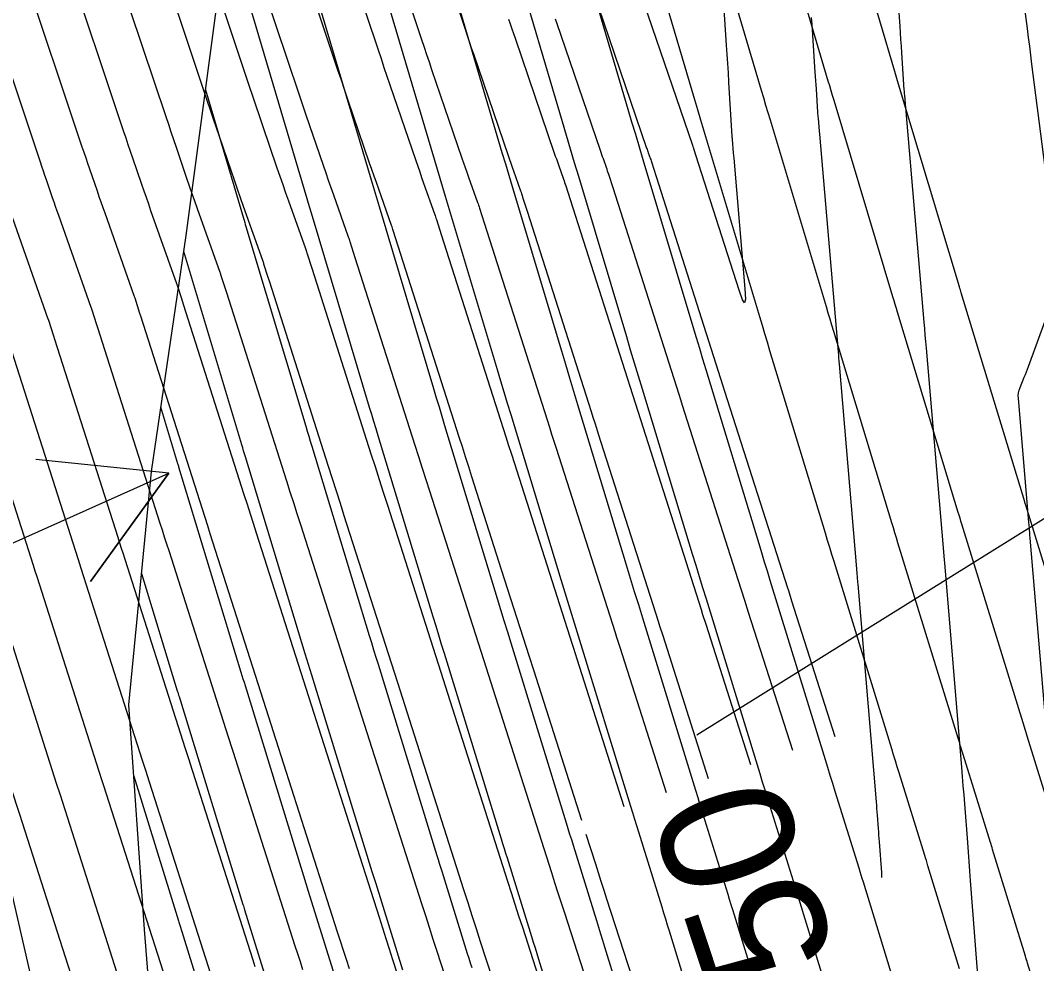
# Model space of a CAD drawing. Extents: x 954385 to 988206, y 1868364 to 1924553.
# Drawn here: x 957776.74 to 957822.39, y 1919608.65 to 1919651.02 of the extents above; entities that cross this region are included whole.
import ezdxf

# ---------------------------------------------------------------- set-up
doc = ezdxf.new("R2010")
doc.units = 0
for name, color, linetype in [('13', 7, 'Continuous'), ('16', 7, 'Continuous'), ('22', 7, 'Continuous'), ('24', 7, 'Continuous'), ('26', 7, 'Continuous')]:
    doc.layers.add(name, color=color, linetype=linetype)

msp = doc.modelspace()

# ---------------------------------------------------------------- linework, layer by layer
at = {"layer": '13'}
for points in [[(957793.991, 1919658.771), (957796.717, 1919650.618), (957796.809, 1919650.342), (957796.902, 1919650.066), (957796.995, 1919649.791), (957797.089, 1919649.516), (957798.652, 1919644.945), (957798.711, 1919644.773), (957798.771, 1919644.601), (957798.831, 1919644.429), (957798.891, 1919644.257), (957799.206, 1919643.368), (957799.231, 1919643.297), (957799.255, 1919643.227), (957799.279, 1919643.155), (957799.302, 1919643.084), (957799.506, 1919642.445), (957802.377, 1919633.455), (957802.458, 1919633.202), (957802.539, 1919632.95), (957802.619, 1919632.697), (957802.7, 1919632.444), (957805.385, 1919624.041), (957805.453, 1919623.828), (957805.594, 1919623.388), (957807.643, 1919616.975)], [(957792.08, 1919658.181), (957794.763, 1919650.156), (957794.875, 1919649.821), (957794.988, 1919649.486), (957795.101, 1919649.152), (957795.216, 1919648.817), (957796.578, 1919644.832), (957796.651, 1919644.62), (957796.725, 1919644.408), (957796.799, 1919644.196), (957796.873, 1919643.984), (957797.277, 1919642.846), (957797.3, 1919642.78), (957797.322, 1919642.714), (957797.344, 1919642.648), (957797.365, 1919642.581), (957797.576, 1919641.923), (957800.403, 1919633.072), (957800.504, 1919632.754), (957800.606, 1919632.437), (957800.707, 1919632.119), (957800.808, 1919631.802), (957803.454, 1919623.522), (957803.518, 1919623.322), (957803.663, 1919622.868), (957805.747, 1919616.347)], [(957790.169, 1919657.591), (957792.809, 1919649.695), (957792.941, 1919649.301), (957793.074, 1919648.906), (957793.208, 1919648.512), (957793.342, 1919648.118), (957794.504, 1919644.72), (957794.591, 1919644.467), (957794.678, 1919644.215), (957794.766, 1919643.963), (957794.855, 1919643.711), (957795.347, 1919642.323), (957795.368, 1919642.262), (957795.389, 1919642.201), (957795.409, 1919642.14), (957795.429, 1919642.079), (957795.646, 1919641.4), (957798.428, 1919632.689), (957798.55, 1919632.307), (957798.672, 1919631.924), (957798.795, 1919631.542), (957798.917, 1919631.159), (957801.523, 1919623.002), (957801.582, 1919622.817), (957801.732, 1919622.349), (957803.851, 1919615.718)], [(957801.955, 1919615.09), (957799.801, 1919621.829), (957799.606, 1919622.44), (957798.357, 1919626.347), (957797.025, 1919630.517), (957796.882, 1919630.964), (957796.739, 1919631.412), (957796.596, 1919631.859), (957796.454, 1919632.306), (957793.716, 1919640.878), (957793.493, 1919641.576), (957793.475, 1919641.632), (957793.456, 1919641.689), (957793.437, 1919641.745), (957793.417, 1919641.801), (957792.837, 1919643.438), (957792.734, 1919643.73), (957792.632, 1919644.022), (957792.531, 1919644.314), (957792.43, 1919644.607), (957791.469, 1919647.42), (957791.314, 1919647.873), (957791.16, 1919648.326), (957791.007, 1919648.78), (957790.855, 1919649.234), (957788.258, 1919657.001)], [(957802.49, 1919606.925), (957801.196, 1919610.915), (957801.049, 1919611.37), (957800.903, 1919611.824), (957800.756, 1919612.279), (957800.611, 1919612.734), (957797.87, 1919621.31), (957797.674, 1919621.924), (957795.133, 1919629.875), (957794.97, 1919630.387), (957794.806, 1919630.899), (957794.642, 1919631.411), (957794.479, 1919631.923), (957791.786, 1919640.355), (957791.556, 1919641.073), (957791.54, 1919641.125), (957791.523, 1919641.176), (957791.505, 1919641.227), (957791.487, 1919641.278), (957790.819, 1919643.166), (957790.702, 1919643.497), (957790.586, 1919643.829), (957790.471, 1919644.162), (957790.357, 1919644.494), (957789.58, 1919646.767), (957789.413, 1919647.256), (957789.246, 1919647.747), (957789.081, 1919648.237), (957788.917, 1919648.728), (957786.348, 1919656.411)], [(957800.365, 1919607.002), (957799.304, 1919610.275), (957799.137, 1919610.793), (957798.97, 1919611.312), (957798.803, 1919611.83), (957798.637, 1919612.349), (957795.939, 1919620.79), (957795.742, 1919621.408), (957793.242, 1919629.232), (957793.057, 1919629.809), (957792.873, 1919630.386), (957792.689, 1919630.963), (957792.504, 1919631.541), (957789.856, 1919639.832), (957789.62, 1919640.57), (957789.605, 1919640.617), (957789.59, 1919640.663), (957789.574, 1919640.71), (957789.558, 1919640.756), (957788.801, 1919642.893), (957788.67, 1919643.264), (957788.54, 1919643.636), (957788.411, 1919644.009), (957788.283, 1919644.381), (957787.632, 1919646.283), (957787.482, 1919646.725), (957787.332, 1919647.166), (957787.183, 1919647.608), (957787.035, 1919648.051), (957784.437, 1919655.822)], [(957798.241, 1919607.079), (957797.413, 1919609.635), (957797.224, 1919610.217), (957797.036, 1919610.799), (957796.849, 1919611.382), (957796.663, 1919611.964), (957794.008, 1919620.271), (957793.809, 1919620.891), (957791.292, 1919628.773), (957791.116, 1919629.323), (957790.94, 1919629.874), (957790.764, 1919630.424), (957790.588, 1919630.975), (957787.926, 1919639.31), (957787.861, 1919639.513), (957787.684, 1919640.068), (957787.67, 1919640.109), (957787.657, 1919640.151), (957787.642, 1919640.192), (957787.628, 1919640.233), (957786.769, 1919642.66), (957786.631, 1919643.051), (957786.494, 1919643.443), (957786.358, 1919643.836), (957786.223, 1919644.228), (957785.685, 1919645.8), (957785.551, 1919646.193), (957785.418, 1919646.586), (957785.285, 1919646.98), (957785.153, 1919647.374), (957782.526, 1919655.232)], [(957815.893, 1919655.563), (957816.24, 1919650.756), (957816.262, 1919650.459), (957816.282, 1919650.162), (957816.303, 1919649.864), (957816.323, 1919649.567), (957816.433, 1919647.903), (957816.437, 1919647.844), (957816.442, 1919647.784), (957816.446, 1919647.725), (957816.451, 1919647.665), (957816.502, 1919647.077), (957816.512, 1919646.961), (957816.515, 1919646.923), (957817.327, 1919637.47), (957817.352, 1919637.177), (957817.377, 1919636.885), (957817.402, 1919636.592), (957817.427, 1919636.3), (957818.189, 1919627.325), (957818.235, 1919626.778), (957818.246, 1919626.652), (957819.017, 1919617.459), (957819.051, 1919617.053), (957819.084, 1919616.646), (957819.116, 1919616.24), (957819.148, 1919615.833), (957819.281, 1919614.092), (957819.314, 1919613.666), (957819.346, 1919613.24), (957819.379, 1919612.814), (957819.411, 1919612.389), (957819.808, 1919607.169)], [(957780.615, 1919654.642), (957783.272, 1919646.697), (957783.387, 1919646.351), (957783.504, 1919646.006), (957783.621, 1919645.661), (957783.738, 1919645.317), (957784.209, 1919643.939), (957784.328, 1919643.594), (957784.447, 1919643.25), (957784.567, 1919642.907), (957784.688, 1919642.563), (957785.698, 1919639.711), (957785.711, 1919639.675), (957785.723, 1919639.638), (957785.736, 1919639.602), (957785.747, 1919639.565), (957785.978, 1919638.843), (957787.51, 1919634.046), (957788.693, 1919630.341), (957788.85, 1919629.851), (957789.007, 1919629.361), (957789.163, 1919628.871), (957789.32, 1919628.381), (957791.868, 1919620.405), (957792.065, 1919619.787), (957794.762, 1919611.351), (957794.932, 1919610.819), (957795.103, 1919610.286), (957795.275, 1919609.754), (957795.447, 1919609.222), (957796.137, 1919607.095)], [(957794.088, 1919606.938), (957793.475, 1919608.828), (957793.322, 1919609.301), (957793.17, 1919609.774), (957793.018, 1919610.247), (957792.866, 1919610.72), (957790.146, 1919619.232), (957789.937, 1919619.885), (957787.348, 1919627.989), (957787.211, 1919628.419), (957787.073, 1919628.848), (957786.936, 1919629.278), (957786.799, 1919629.708), (957784.066, 1919638.265), (957783.988, 1919638.507), (957783.811, 1919639.062), (957783.801, 1919639.094), (957783.79, 1919639.125), (957783.78, 1919639.157), (957783.769, 1919639.189), (957782.608, 1919642.467), (957782.504, 1919642.762), (957782.4, 1919643.057), (957782.298, 1919643.353), (957782.196, 1919643.649), (957781.791, 1919644.834), (957781.69, 1919645.13), (957781.59, 1919645.426), (957781.49, 1919645.723), (957781.39, 1919646.02), (957778.705, 1919654.052)], [(957776.794, 1919653.462), (957779.508, 1919645.343), (957779.592, 1919645.094), (957779.675, 1919644.846), (957779.759, 1919644.598), (957779.844, 1919644.35), (957780.183, 1919643.359), (957780.268, 1919643.112), (957780.354, 1919642.864), (957780.44, 1919642.617), (957780.527, 1919642.37), (957781.839, 1919638.666), (957781.848, 1919638.639), (957781.857, 1919638.613), (957781.866, 1919638.586), (957781.875, 1919638.559), (957782.094, 1919637.873), (957782.136, 1919637.742), (957784.904, 1919629.074), (957785.022, 1919628.705), (957785.14, 1919628.336), (957785.258, 1919627.966), (957785.376, 1919627.597), (957788.006, 1919619.366), (957788.187, 1919618.798), (957788.215, 1919618.712), (957790.971, 1919610.088), (957791.104, 1919609.675), (957791.237, 1919609.261), (957791.37, 1919608.848), (957791.504, 1919608.434)], [(957808.242, 1919653.136), (957808.451, 1919649.911), (957808.478, 1919649.493), (957808.505, 1919649.076), (957808.531, 1919648.658), (957808.556, 1919648.24), (957808.704, 1919645.805), (957808.706, 1919645.769), (957808.709, 1919645.734), (957808.711, 1919645.698), (957808.714, 1919645.662), (957808.765, 1919645.074), (957808.776, 1919644.949), (957808.787, 1919644.825), (957809.291, 1919638.954), (957809.313, 1919638.497), (957809.276, 1919638.336), (957809.181, 1919638.471), (957809.026, 1919638.901), (957807.224, 1919644.541), (957806.997, 1919645.254), (957806.993, 1919645.266), (957806.989, 1919645.278), (957806.985, 1919645.289), (957806.981, 1919645.301), (957806.96, 1919645.361), (957806.951, 1919645.384), (957806.947, 1919645.396), (957804.583, 1919652.31)], [(957774.883, 1919652.872), (957777.627, 1919644.666), (957777.694, 1919644.466), (957777.761, 1919644.266), (957777.829, 1919644.067), (957777.897, 1919643.867), (957778.169, 1919643.07), (957778.238, 1919642.87), (957778.307, 1919642.671), (957778.376, 1919642.472), (957778.447, 1919642.274), (957779.909, 1919638.144), (957779.917, 1919638.122), (957779.924, 1919638.1), (957779.931, 1919638.078), (957779.938, 1919638.056), (957780.161, 1919637.361), (957780.206, 1919637.22), (957783.01, 1919628.441), (957783.108, 1919628.132), (957783.207, 1919627.823), (957783.306, 1919627.514), (957783.404, 1919627.205), (957786.075, 1919618.846), (957786.254, 1919618.285), (957786.284, 1919618.193), (957789.076, 1919609.457), (957789.189, 1919609.103), (957789.303, 1919608.748), (957789.418, 1919608.394)], [(957802.709, 1919651.612), (957804.873, 1919645.283), (957804.891, 1919645.231), (957804.909, 1919645.179), (957804.927, 1919645.128), (957804.946, 1919645.076), (957805.019, 1919644.869), (957805.037, 1919644.817), (957805.055, 1919644.765), (957805.072, 1919644.712), (957805.089, 1919644.66), (957805.296, 1919644.013), (957808.301, 1919634.603), (957808.375, 1919634.372), (957811.198, 1919625.537), (957811.239, 1919625.408), (957811.387, 1919624.947), (957813.332, 1919618.861)], [(957783.39, 1919607.563), (957780.491, 1919616.634), (957780.419, 1919616.861), (957780.282, 1919617.287), (957777.489, 1919626.03), (957777.407, 1919626.285), (957777.326, 1919626.54), (957774.416, 1919635.652), (957774.307, 1919635.994), (957774.129, 1919636.548), (957774.125, 1919636.562), (957774.12, 1919636.576), (957772.205, 1919641.984), (957772.186, 1919642.038), (957772.167, 1919642.092), (957772.148, 1919642.146), (957772.13, 1919642.2), (957772.055, 1919642.417), (957772.037, 1919642.472), (957772.018, 1919642.526), (957772, 1919642.58), (957771.982, 1919642.635), (957769.122, 1919651.188)], [(957798.67, 1919651.079), (957798.743, 1919650.862), (957798.816, 1919650.646), (957798.889, 1919650.43), (957798.963, 1919650.214), (957800.726, 1919645.058), (957800.771, 1919644.926), (957800.817, 1919644.794), (957800.863, 1919644.662), (957800.909, 1919644.53), (957801.136, 1919643.891), (957801.162, 1919643.815), (957801.188, 1919643.739), (957801.213, 1919643.663), (957801.238, 1919643.587), (957801.436, 1919642.968), (957804.352, 1919633.838), (957804.472, 1919633.462), (957804.592, 1919633.087), (957807.316, 1919624.561), (957807.388, 1919624.334), (957807.525, 1919623.907), (957809.54, 1919617.604)], [(957811.436, 1919618.232), (957809.454, 1919624.432), (957809.285, 1919624.96), (957808.989, 1919625.888), (957806.484, 1919633.729), (957806.405, 1919633.975), (957806.327, 1919634.221), (957803.362, 1919643.502), (957803.174, 1919644.09), (957803.148, 1919644.171), (957803.121, 1919644.252), (957803.094, 1919644.333), (957803.066, 1919644.413), (957802.928, 1919644.803), (957802.895, 1919644.895), (957802.863, 1919644.987), (957802.831, 1919645.079), (957802.8, 1919645.171), (957800.836, 1919650.913), (957800.783, 1919651.07)], [(957815.441, 1919612.521), (957815.445, 1919612.536), (957815.437, 1919612.748), (957815.332, 1919614.131), (957815.321, 1919614.28), (957815.31, 1919614.429), (957815.299, 1919614.578), (957815.287, 1919614.727), (957815.242, 1919615.323), (957815.23, 1919615.472), (957815.219, 1919615.621), (957815.206, 1919615.77), (957815.194, 1919615.919), (957814.373, 1919625.7), (957814.366, 1919625.783), (957814.331, 1919626.199), (957814.319, 1919626.345), (957814.315, 1919626.393), (957813.535, 1919635.581), (957813.523, 1919635.72), (957813.511, 1919635.859), (957813.499, 1919635.999), (957813.487, 1919636.138), (957812.648, 1919645.913), (957812.637, 1919646.036), (957812.586, 1919646.624), (957812.581, 1919646.692), (957812.575, 1919646.759), (957812.57, 1919646.826), (957812.566, 1919646.894), (957812.5, 1919647.922), (957812.488, 1919648.116), (957812.475, 1919648.31), (957812.462, 1919648.504), (957812.449, 1919648.698), (957812.305, 1919650.83), (957812.284, 1919651.144)], [(957769.111, 1919644.918), (957770.1, 1919641.957), (957770.108, 1919641.934), (957770.12, 1919641.899), (957770.124, 1919641.887), (957772.19, 1919636.054), (957772.193, 1919636.045), (957772.448, 1919635.248), (957775.431, 1919625.906), (957775.517, 1919625.638), (957778.353, 1919616.763), (957778.522, 1919616.235), (957778.838, 1919615.243), (957781.495, 1919606.931)], [(957776.366, 1919642.177), (957777.979, 1919637.621), (957777.985, 1919637.604), (957777.991, 1919637.588), (957777.997, 1919637.571), (957778.002, 1919637.554), (957778.227, 1919636.848), (957778.276, 1919636.697), (957781.115, 1919627.807), (957781.195, 1919627.559), (957781.274, 1919627.31), (957781.353, 1919627.062), (957781.433, 1919626.814), (957784.149, 1919618.311), (957784.321, 1919617.773), (957784.353, 1919617.673), (957787.181, 1919608.826), (957787.275, 1919608.531)], [(957822.874, 1919618.6), (957822.105, 1919627.767), (957822.092, 1919627.918), (957822.065, 1919628.233), (957822.056, 1919628.347), (957822.046, 1919628.46), (957821.572, 1919634.045), (957821.568, 1919634.171), (957821.58, 1919634.293), (957821.606, 1919634.414), (957821.647, 1919634.532), (957821.839, 1919635), (957821.886, 1919635.118), (957821.933, 1919635.236), (957821.978, 1919635.354), (957822.023, 1919635.472), (957822.775, 1919637.517)], [(957776.346, 1919636.175), (957779.221, 1919627.173), (957779.341, 1919626.798), (957779.461, 1919626.422), (957782.217, 1919617.795), (957782.388, 1919617.26), (957782.422, 1919617.154), (957785.286, 1919608.194)], [(957773.015, 1919626.906), (957773.545, 1919625.246), (957776.423, 1919616.241), (957776.6, 1919615.687), (957776.701, 1919615.369), (957779.6, 1919606.3)], [(957806.427, 1919601.576), (957805.818, 1919603.202), (957805.766, 1919603.339), (957805.715, 1919603.474), (957805.706, 1919603.5), (957805.696, 1919603.527), (957805.687, 1919603.553), (957805.678, 1919603.58), (957805.046, 1919605.519), (957804.938, 1919605.851), (957804.83, 1919606.183), (957804.722, 1919606.515), (957804.614, 1919606.847), (957803.088, 1919611.555), (957802.962, 1919611.946), (957802.836, 1919612.337), (957802.71, 1919612.728), (957802.585, 1919613.12), (957802.159, 1919614.45)]]:
    msp.add_lwpolyline(points, dxfattribs=at)
at = {"layer": '16'}
for points in [[(957784.448, 1919559.424), (957782.965, 1919569.34), (957782.859, 1919579.565), (957782.49, 1919589.73), (957782.588, 1919600.001), (957782.69, 1919605.487), (957782.319, 1919610.189), (957781.611, 1919620.279), (957782.629, 1919630.756), (957784.185, 1919641.354), (957785.589, 1919651.918), (957786.31, 1919662.329), (957786.69, 1919672.662), (957789.551, 1919683.553), (957791.079, 1919694.145), (957790.014, 1919704.155)], [(957824.824, 1919619.752), (957821.903, 1919629.243), (957821.892, 1919629.279), (957821.881, 1919629.316), (957821.869, 1919629.353), (957821.858, 1919629.39), (957819.007, 1919638.778), (957818.986, 1919638.844), (957818.966, 1919638.911), (957818.946, 1919638.977), (957818.926, 1919639.044), (957816.149, 1919648.31), (957816.118, 1919648.412), (957816.088, 1919648.514), (957816.058, 1919648.615), (957816.028, 1919648.717), (957813.329, 1919657.842)], [(957823.269, 1919614.676), (957821.964, 1919618.877), (957821.934, 1919618.975), (957821.904, 1919619.073), (957821.873, 1919619.17), (957821.843, 1919619.268), (957819.033, 1919628.399), (957818.993, 1919628.529), (957818.954, 1919628.659), (957818.914, 1919628.79), (957818.874, 1919628.92), (957816.143, 1919637.913), (957816.091, 1919638.083), (957816.039, 1919638.254), (957815.988, 1919638.424), (957815.937, 1919638.595), (957813.291, 1919647.421), (957813.226, 1919647.639), (957813.161, 1919647.857), (957813.096, 1919648.075), (957813.032, 1919648.293), (957810.478, 1919656.928)], [(957821.201, 1919656.377), (957821.96, 1919650.651), (957822.012, 1919650.253), (957822.064, 1919649.855), (957822.116, 1919649.456), (957822.167, 1919649.058), (957823.263, 1919640.472)], [(957824.831, 1919599.505), (957821.987, 1919608.669), (957821.962, 1919608.75), (957821.937, 1919608.831), (957821.912, 1919608.912), (957821.887, 1919608.993), (957820.414, 1919613.787), (957820.39, 1919613.864), (957820.366, 1919613.941), (957820.342, 1919614.019), (957820.318, 1919614.096), (957819.091, 1919618.048), (957819.033, 1919618.232), (957818.977, 1919618.416), (957818.92, 1919618.6), (957818.863, 1919618.784), (957816.164, 1919627.555), (957816.095, 1919627.778), (957816.027, 1919628.002), (957815.958, 1919628.226), (957815.89, 1919628.45), (957813.278, 1919637.048), (957813.195, 1919637.323), (957813.112, 1919637.597), (957813.03, 1919637.872), (957812.947, 1919638.146), (957810.434, 1919646.531), (957810.334, 1919646.866), (957810.234, 1919647.2), (957810.135, 1919647.534), (957810.036, 1919647.869), (957807.627, 1919656.014)], [(957818.933, 1919608.423), (957817.51, 1919613.053), (957817.475, 1919613.169), (957817.439, 1919613.284), (957817.403, 1919613.4), (957817.367, 1919613.516), (957816.217, 1919617.219), (957816.133, 1919617.489), (957816.049, 1919617.759), (957815.966, 1919618.029), (957815.883, 1919618.299), (957813.294, 1919626.711), (957813.197, 1919627.028), (957813.099, 1919627.346), (957813.003, 1919627.663), (957812.906, 1919627.981), (957810.414, 1919636.184), (957810.3, 1919636.562), (957810.185, 1919636.94), (957810.071, 1919637.319), (957809.958, 1919637.697), (957807.576, 1919645.642), (957807.441, 1919646.092), (957807.307, 1919646.543), (957807.173, 1919646.994), (957807.039, 1919647.445), (957804.775, 1919655.1)], [(957813.025, 1919607.283), (957811.703, 1919611.585), (957811.644, 1919611.778), (957811.584, 1919611.971), (957811.525, 1919612.163), (957811.465, 1919612.356), (957810.422, 1919615.712), (957810.309, 1919616.078), (957810.195, 1919616.445), (957810.082, 1919616.812), (957809.969, 1919617.179), (957807.555, 1919625.023), (957807.4, 1919625.527), (957807.245, 1919626.032), (957807.091, 1919626.537), (957806.938, 1919627.042), (957804.686, 1919634.454), (957804.508, 1919635.04), (957804.331, 1919635.627), (957804.155, 1919636.213), (957803.978, 1919636.8), (957801.82, 1919644.002), (957801.636, 1919644.616), (957801.453, 1919645.229), (957801.27, 1919645.843), (957801.088, 1919646.458), (957798.916, 1919653.805)], [(957815.979, 1919607.853), (957814.607, 1919612.319), (957814.559, 1919612.473), (957814.512, 1919612.628), (957814.464, 1919612.782), (957814.416, 1919612.936), (957813.343, 1919616.389), (957813.233, 1919616.746), (957813.122, 1919617.102), (957813.012, 1919617.458), (957812.902, 1919617.815), (957810.425, 1919625.867), (957810.298, 1919626.278), (957810.172, 1919626.689), (957810.047, 1919627.1), (957809.922, 1919627.511), (957807.55, 1919635.319), (957807.404, 1919635.801), (957807.258, 1919636.283), (957807.113, 1919636.766), (957806.968, 1919637.249), (957804.719, 1919644.753), (957804.549, 1919645.319), (957804.38, 1919645.886), (957804.211, 1919646.453), (957804.043, 1919647.021), (957801.912, 1919654.229)], [(957795.92, 1919653.38), (957798.223, 1919645.593), (957798.374, 1919645.082), (957798.526, 1919644.572), (957798.678, 1919644.063), (957798.83, 1919643.553), (957801.043, 1919636.172), (957801.223, 1919635.571), (957801.404, 1919634.97), (957801.586, 1919634.369), (957801.768, 1919633.768), (957803.954, 1919626.572), (957804.136, 1919625.973), (957804.318, 1919625.375), (957804.502, 1919624.777), (957804.685, 1919624.179), (957807.065, 1919616.445), (957807.167, 1919616.116), (957807.268, 1919615.788), (957807.37, 1919615.46), (957807.471, 1919615.132), (957808.514, 1919611.776), (957808.586, 1919611.545), (957808.657, 1919611.314), (957808.729, 1919611.082), (957808.8, 1919610.851), (957810.071, 1919606.712)], [(957807.118, 1919606.142), (957805.896, 1919610.117), (957805.813, 1919610.387), (957805.73, 1919610.657), (957805.646, 1919610.927), (957805.563, 1919611.196), (957804.52, 1919614.552), (957804.43, 1919614.842), (957804.341, 1919615.131), (957804.251, 1919615.421), (957804.162, 1919615.711), (957801.749, 1919623.552), (957801.57, 1919624.135), (957801.391, 1919624.718), (957801.213, 1919625.302), (957801.036, 1919625.885), (957798.784, 1919633.299), (957798.63, 1919633.806), (957798.477, 1919634.313), (957798.324, 1919634.82), (957798.172, 1919635.328), (957795.841, 1919643.104), (957795.719, 1919643.51), (957795.598, 1919643.916), (957795.478, 1919644.321), (957795.357, 1919644.727), (957792.923, 1919652.956)], [(957789.927, 1919652.532), (957792.492, 1919643.862), (957792.581, 1919643.56), (957792.671, 1919643.259), (957792.761, 1919642.957), (957792.851, 1919642.655), (957795.301, 1919634.483), (957795.425, 1919634.07), (957795.549, 1919633.656), (957795.674, 1919633.242), (957795.8, 1919632.829), (957798.161, 1919625.055), (957798.312, 1919624.558), (957798.464, 1919624.061), (957798.616, 1919623.564), (957798.769, 1919623.068), (957801.258, 1919614.977), (957801.336, 1919614.726), (957801.413, 1919614.474), (957801.491, 1919614.223), (957801.569, 1919613.972), (957802.618, 1919610.595), (957802.711, 1919610.298), (957802.803, 1919610), (957802.894, 1919609.702), (957802.986, 1919609.405), (957804.164, 1919605.572)], [(957801.21, 1919605.002), (957800.032, 1919608.834), (957799.954, 1919609.089), (957799.876, 1919609.343), (957799.797, 1919609.597), (957799.718, 1919609.852), (957798.618, 1919613.392), (957798.552, 1919613.605), (957798.486, 1919613.817), (957798.42, 1919614.03), (957798.355, 1919614.243), (957795.788, 1919622.583), (957795.662, 1919622.994), (957795.536, 1919623.404), (957795.411, 1919623.815), (957795.286, 1919624.226), (957792.816, 1919632.359), (957792.719, 1919632.679), (957792.622, 1919632.999), (957792.526, 1919633.319), (957792.43, 1919633.639), (957789.861, 1919642.206), (957789.802, 1919642.404), (957789.743, 1919642.602), (957789.685, 1919642.799), (957789.626, 1919642.997), (957786.931, 1919652.108)], [(957785.055, 1919647.899), (957786.76, 1919642.132), (957786.788, 1919642.038), (957786.816, 1919641.945), (957786.844, 1919641.851), (957786.872, 1919641.758), (957789.559, 1919632.794), (957789.626, 1919632.568), (957789.695, 1919632.342), (957789.763, 1919632.116), (957789.832, 1919631.89), (957792.411, 1919623.396), (957792.51, 1919623.072), (957792.609, 1919622.747), (957792.708, 1919622.423), (957792.808, 1919622.099), (957795.451, 1919613.509), (957795.505, 1919613.335), (957795.559, 1919613.161), (957795.613, 1919612.986), (957795.667, 1919612.812), (957796.818, 1919609.108), (957796.883, 1919608.897), (957796.948, 1919608.686), (957797.013, 1919608.475)], [(957793.917, 1919608.365), (957792.716, 1919612.232), (957792.674, 1919612.368), (957792.632, 1919612.504), (957792.59, 1919612.639), (957792.548, 1919612.775), (957789.828, 1919621.615), (957789.755, 1919621.852), (957789.682, 1919622.09), (957789.609, 1919622.328), (957789.537, 1919622.567), (957786.847, 1919631.42), (957786.807, 1919631.553), (957786.767, 1919631.685), (957786.727, 1919631.818), (957786.688, 1919631.95), (957784.081, 1919640.645)], [(957791.017, 1919607.621), (957789.765, 1919611.653), (957789.734, 1919611.75), (957789.704, 1919611.847), (957789.674, 1919611.944), (957789.644, 1919612.041), (957786.847, 1919621.13), (957786.801, 1919621.282), (957786.754, 1919621.433), (957786.708, 1919621.585), (957786.662, 1919621.737), (957783.863, 1919630.951), (957783.852, 1919630.989), (957783.84, 1919631.028), (957783.828, 1919631.067), (957783.817, 1919631.106), (957783.054, 1919633.649)], [(957782.185, 1919626.182), (957783.787, 1919620.907), (957783.807, 1919620.842), (957783.827, 1919620.777), (957783.847, 1919620.711), (957783.867, 1919620.646), (957786.741, 1919611.307), (957786.759, 1919611.249), (957786.777, 1919611.19), (957786.795, 1919611.131), (957786.813, 1919611.073), (957788.117, 1919606.878)], [(957781.836, 1919617.078), (957783.837, 1919610.573), (957783.856, 1919610.513), (957783.912, 1919610.332), (957785.216, 1919606.134)]]:
    msp.add_lwpolyline(points, dxfattribs=at)
at = {"layer": '22'}
msp.add_lwpolyline([(957791.285, 1919558.176), (957788.062, 1919567.672), (957785.812, 1919576.586), (957785.593, 1919577.363), (957782.785, 1919586.966), (957780.171, 1919596.619), (957780.087, 1919596.928), (957777.769, 1919605.69), (957775.517, 1919615.438), (957775.394, 1919615.972), (957773.33, 1919625.204), (957771.506, 1919635.066), (957771.364, 1919635.83), (957769.873, 1919641.876), (957767.628, 1919650.836), (957767.438, 1919651.587), (957764.993, 1919661.295), (957763.81, 1919668.958), (957763.608, 1919670.154), (957761.787, 1919680.068), (957760.394, 1919687.671), (957759.961, 1919689.98), (957759.292, 1919700.261)], dxfattribs=at)
at = {"layer": '24'}
msp.add_lwpolyline([(957791.285, 1919558.176), (957788.062, 1919567.672), (957785.812, 1919576.586), (957785.593, 1919577.363), (957782.785, 1919586.966), (957780.171, 1919596.619), (957780.087, 1919596.928), (957777.769, 1919605.69), (957775.517, 1919615.438), (957775.394, 1919615.972), (957773.33, 1919625.204), (957771.506, 1919635.066), (957771.364, 1919635.83), (957769.873, 1919641.876), (957767.628, 1919650.836), (957767.438, 1919651.587), (957764.993, 1919661.295), (957763.81, 1919668.958), (957763.608, 1919670.154), (957761.787, 1919680.068), (957760.394, 1919687.671), (957759.961, 1919689.98), (957759.292, 1919700.261)], dxfattribs=at)
at = {"layer": '26'}
for points in [[(957807.131, 1919618.928), (957847.719, 1919644.222), (957844.895, 1919638.928), (957847.719, 1919644.222), (957841.722, 1919644.02)], [(957757.131, 1919618.928), (957783.404, 1919630.683), (957779.886, 1919625.822), (957783.404, 1919630.683), (957777.435, 1919631.299)]]:
    msp.add_lwpolyline(points, dxfattribs=at)

# ---------------------------------------------------------------- texts
at = {"layer": '13'}
msp.add_text('550', height=6, rotation=108.3397, dxfattribs=at).set_placement((957814.874, 1919604.698))

doc.saveas('drawing.dxf')
